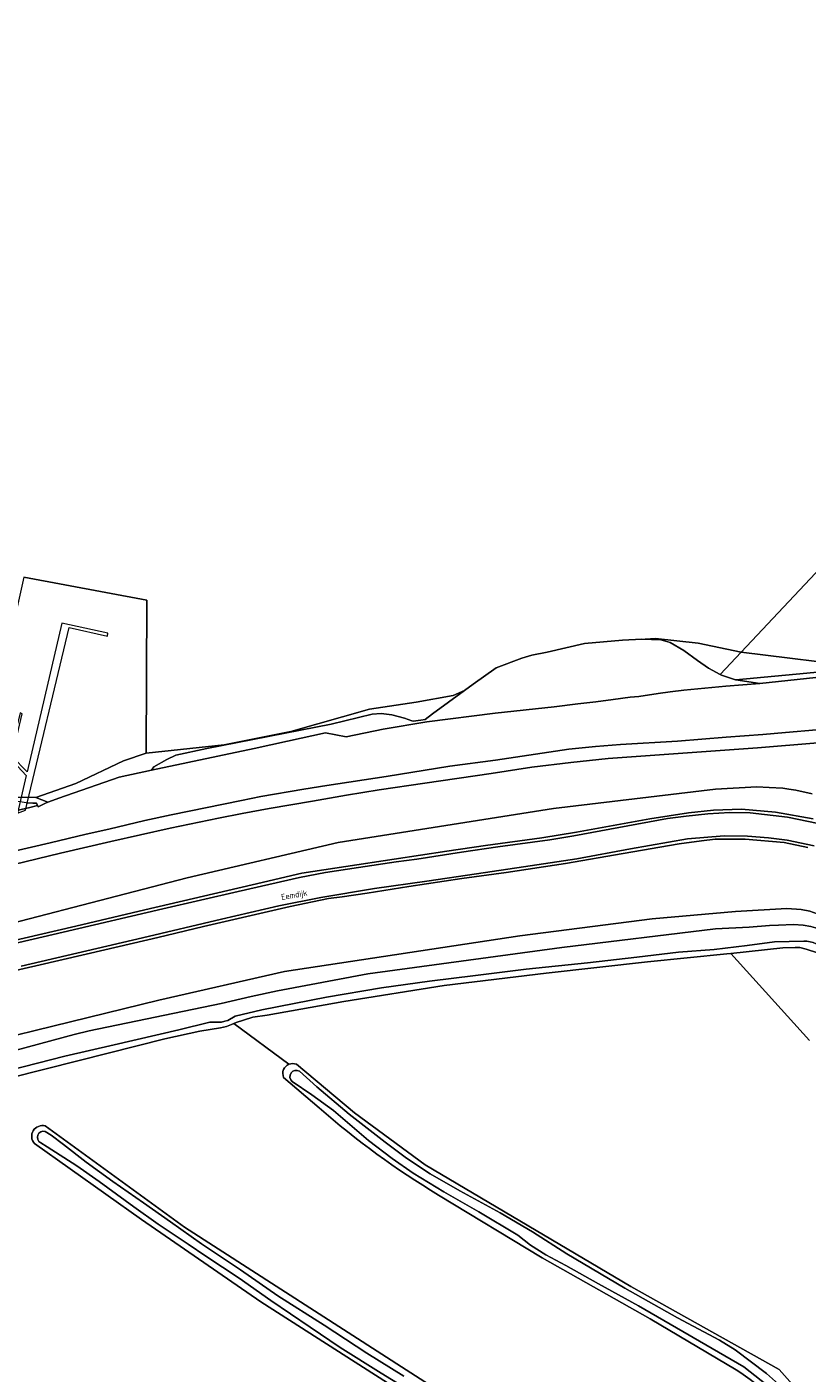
# Model space of a CAD drawing. Header units: metres. Extents: x 149984 to 156489, y 469398 to 478068.
# Tile 843 of 854: x 152581 to 152697, y 475575 to 475775. Entities that reach past the tile are written whole.
import ezdxf
from ezdxf.enums import TextEntityAlignment as Align

# ---------------------------------------------------------------- set-up
doc = ezdxf.new("R2010")
doc.units = ezdxf.units.M
doc.header["$LTSCALE"] = 0.75
for name, color, linetype, lineweight in [('B-WE-GR-GRAS-GV', 252, 'Continuous', 13), ('B-WE-KW-KUNSTWERK_STEIGER-GV', 6, 'Continuous', 18), ('B-WE-OG-TERREIN_BEGROEID-GV', 252, 'Continuous', 18), ('B-WE-OG-TERREIN_ERF-GV', 252, 'Continuous', 18), ('B-WE-OG-TERREIN_OEVER-GV', 252, 'Continuous', 18), ('B-WE-OG-TOPOGRAFIE-T18', 7, 'Continuous', 18), ('B-WE-OG-WATER-GV', 252, 'Continuous', 18), ('B-WE-OG-WATER_SLOOT-GV', 252, 'Continuous', 18), ('B-WE-OG-WEG-GV', 252, 'Continuous', 18), ('B-WE-VH-GESLOTENVERHARDING_ASFALT-GV', 252, 'Continuous', 18), ('B-WE-VH-GESLOTENVERHARDING_BETON-GV', 252, 'Continuous', 18), ('B-WE-VH-HALFVERHARDING-GV', 252, 'Continuous', 18)]:
    doc.layers.add(name, color=color, linetype=linetype, lineweight=lineweight)
doc.styles.add('NLCS-ISO-M500-T18', font='NLCS-ISO.ttf', dxfattribs={"height": 0.9})

msp = doc.modelspace()

# ---------------------------------------------------------------- linework, layer by layer
at = {"layer": 'B-WE-GR-GRAS-GV', "flags": 128}
msp.add_lwpolyline([(152689.649, 475677.129), (152699.37, 475678.198), (152699.236, 475678.941), (152686.088, 475677.66)], close=True, dxfattribs=at)
for points in [[(152698.268, 475668.296), (152689.279, 475667.559), (152676.111, 475666.623), (152667.098, 475666.002), (152661.538, 475665.37), (152655.756, 475664.668), (152649.693, 475663.743), (152639.826, 475662.327), (152633.037, 475661.32), (152628.168, 475660.513), (152623.135, 475659.611), (152616.686, 475658.535), (152612.683, 475657.785), (152609.16, 475657.083), (152601.949, 475655.597), (152593.148, 475653.654), (152585.668, 475651.886), (152578.704, 475650.212)], [(152566.626, 475638.417), (152604.462, 475648.206), (152626.951, 475653.498), (152658.966, 475658.525), (152683.043, 475661.435), (152689.191, 475661.77), (152691.007, 475661.676), (152693.03, 475661.57), (152693.93, 475661.43), (152694.98, 475661.25), (152697.39, 475660.74)], [(152711.003, 475625.678), (152708.678, 475627.329), (152706.682, 475628.96), (152705.084, 475630.797), (152703.902, 475632.081), (152702.853, 475633.056), (152701.896, 475633.992), (152700.531, 475635.21), (152699.268, 475636.215), (152698.218, 475637.094), (152696.544, 475637.623), (152695.576, 475637.866), (152694.862, 475637.889), (152693.033, 475637.814), (152685.334, 475636.986), (152697.019, 475624.015)], [(152697.019, 475624.015), (152685.334, 475636.986), (152684.739, 475636.922), (152672.917, 475635.759), (152657.84, 475634.059), (152642.677, 475632.213), (152627.778, 475629.829), (152616.377, 475627.785), (152614.246, 475627.496), (152612.885, 475627.045), (152611.774, 475626.692), (152611.448, 475626.559), (152619.621, 475620.511)], [(152619.621, 475620.511), (152611.448, 475626.559), (152611.075, 475626.409), (152610.325, 475626.098), (152609.438, 475625.939), (152606.386, 475625.429), (152601.147, 475624.272), (152588.432, 475621.061), (152578.016, 475618.447), (152576.017, 475618.183), (152574.62, 475617.698), (152574.61, 475617.688), (152574.057, 475617.117), (152573.522, 475616.737), (152572.864, 475616.501), (152571.618, 475616.35), (152570.846, 475616.356), (152569.559, 475616.343), (152555.337, 475612.617), (152535.85, 475607.398), (152525.018, 475604.185), (152517.262, 475601.78), (152511.263, 475599.787)], [(152620.743, 475620.494), (152629.373, 475613.294), (152639.862, 475605.531), (152670.462, 475587.457), (152692.487, 475575.085), (152711.202, 475554.108), (152872.673, 475356.492), (152873.802, 475355.247), (152881.428, 475345.169)], [(152624.1, 475614.014), (152618.834, 475618.557)], [(152583.372, 475611.327), (152604.073, 475596.301), (152642.739, 475571.37), (152668.798, 475554.437), (152676.513, 475548.321), (152685.168, 475541.266), (152735.123, 475481.056), (152818.928, 475379.344), (152861.469, 475318.584), (152860.622, 475316.326), (152858.458, 475315.762), (152816.733, 475376.355), (152815.087, 475378.532), (152812.165, 475382.062), (152809.785, 475385.184)], [(152809.785, 475385.184), (152770.872, 475432.606), (152692.671, 475528.32), (152687.257, 475534.311), (152679.808, 475541.777), (152675.905, 475545.298), (152670.432, 475549.574), (152658.538, 475557.495), (152647.065, 475564.969), (152629.459, 475576.179), (152615.443, 475585.148), (152597.69, 475597.441), (152581.78, 475608.724)], [(152686.13, 475575.079), (152673.342, 475582.636), (152657.283, 475591.715), (152641.843, 475601.059)]]:
    msp.add_lwpolyline(points, dxfattribs=at)
at = {"layer": 'B-WE-GR-GRAS-GV'}
for points in [[(152618.834, 475618.557, -0.4274471), (152619.621, 475620.511)], [(152619.621, 475620.511, -0.2004662), (152620.743, 475620.494)], [(152641.843, 475601.059, -0.0437634), (152624.1, 475614.014)], [(152581.78, 475608.724, -0.7519037), (152583.372, 475611.327)], [(152696.32, 475566.396, 0.0552629), (152686.13, 475575.079)]]:
    msp.add_lwpolyline(points, format="xyb", dxfattribs=at)
at = {"layer": 'B-WE-KW-KUNSTWERK_STEIGER-GV', "flags": 128}
msp.add_lwpolyline([(152579.243, 475657.87), (152580.446, 475658.312), (152586.936, 475685.459), (152592.622, 475684.186), (152592.699, 475684.602), (152585.867, 475686.105), (152580.674, 475663.972), (152578.453, 475666.3), (152579.971, 475672.618), (152579.654, 475672.769), (152578.014, 475666.181), (152580.553, 475663.455)], close=True, dxfattribs=at)
at = {"layer": 'B-WE-OG-TERREIN_BEGROEID-GV', "flags": 128}
for points in [[(152699.37, 475678.198), (152689.649, 475677.129), (152684.58, 475676.72), (152678.31, 475676.14), (152676.3, 475675.87), (152674.53, 475675.64), (152671.64, 475675.18), (152670.36, 475675.1), (152667.85, 475674.74), (152665.26, 475674.4), (152662.55, 475674.09), (152659.05, 475673.65), (152650.3, 475672.71), (152640.13, 475671.44), (152633.63, 475670.35), (152628.138, 475669.217), (152625.061, 475669.819), (152619.39, 475668.568), (152614.466, 475667.481), (152599.184, 475664.227), (152594.373, 475663.202), (152585.39, 475660.059), (152585.032, 475659.933), (152583.782, 475659.496), (152583.307, 475659.274), (152582.316, 475658.809), (152582.235, 475658.984), (152581.11, 475658.68), (152578.294, 475658.05)], [(152577.946, 475651.99), (152584.126, 475653.43), (152589.452, 475654.741), (152592.823, 475655.478), (152598.172, 475656.742), (152602.105, 475657.585), (152612.58, 475659.739), (152615.448, 475660.324), (152621.839, 475661.412), (152625.268, 475661.974), (152634.094, 475663.309), (152643.539, 475664.819), (152650.352, 475665.755), (152657.281, 475666.762), (152661.237, 475667.359), (152665.193, 475667.745), (152668.915, 475668.049), (152677.366, 475668.564), (152684.647, 475669.173), (152690.078, 475669.559), (152693.46, 475669.84), (152698.072, 475670.25)]]:
    msp.add_lwpolyline(points, dxfattribs=at)
at = {"layer": 'B-WE-OG-TERREIN_ERF-GV', "flags": 128}
msp.add_lwpolyline([(152573.271, 475660.94), (152572.207, 475661.317), (152565.698, 475663.081), (152564.221, 475663.076), (152578.294, 475658.05), (152581.11, 475658.68), (152582.235, 475658.984), (152582.08, 475659.319), (152581.543, 475659.343), (152580.565, 475659.385), (152579.96, 475659.467), (152575.861, 475660.022)], close=True, dxfattribs=at)
at = {"layer": 'B-WE-OG-TERREIN_OEVER-GV', "flags": 128}
for points in [[(152599.54, 475664.73), (152599.184, 475664.227), (152614.466, 475667.481), (152619.39, 475668.568), (152625.061, 475669.819), (152628.138, 475669.217), (152633.63, 475670.35), (152640.13, 475671.44), (152650.3, 475672.71), (152659.05, 475673.65), (152662.55, 475674.09), (152665.26, 475674.4), (152667.85, 475674.74), (152670.36, 475675.1), (152671.64, 475675.18), (152674.53, 475675.64), (152676.3, 475675.87), (152678.31, 475676.14), (152684.58, 475676.72), (152689.649, 475677.129), (152686.088, 475677.66), (152686.02, 475677.67), (152683.92, 475678.36), (152683.744, 475678.458), (152682.02, 475679.42), (152680.36, 475680.57), (152678.35, 475682.04), (152676.3, 475683.24), (152674.91, 475683.62), (152672.07, 475683.73), (152669.2, 475683.56), (152666.38, 475683.35), (152663.55, 475683.08), (152657.99, 475681.78), (152655.75, 475681.37), (152654.23, 475680.92), (152650.41, 475679.48), (152647.02, 475677.05), (152645.702, 475676.094), (152640.94, 475672.64), (152639.89, 475671.78), (152639.234, 475671.69), (152638.07, 475671.53), (152637.898, 475671.591), (152636.8, 475671.98), (152634.9, 475672.49), (152633.31, 475672.68), (152631.97, 475672.57), (152625.9, 475671.07), (152607.4, 475667.46), (152602.82, 475666.47), (152601.48, 475665.84)], [(152683.744, 475678.458), (152686.865, 475681.776), (152680.466, 475683.138), (152674.099, 475683.837), (152672.6, 475683.71), (152674.91, 475683.62), (152676.3, 475683.24), (152678.35, 475682.04), (152680.36, 475680.57), (152682.02, 475679.42)], [(152686.088, 475677.66), (152699.236, 475678.941), (152705.341, 475679.536), (152686.865, 475681.776), (152683.744, 475678.458), (152683.92, 475678.36), (152686.02, 475677.67)], [(152645.702, 475676.094), (152644.02, 475675.353), (152638.514, 475674.379), (152631.61, 475673.291), (152619.9, 475669.996), (152609.996, 475668.008), (152598.373, 475666.781), (152595.012, 475665.649), (152587.953, 475662.269), (152581.964, 475660.174), (152583.782, 475659.496), (152585.032, 475659.933), (152585.39, 475660.059), (152594.373, 475663.202), (152599.184, 475664.227), (152599.54, 475664.73), (152601.48, 475665.84), (152602.82, 475666.47), (152607.4, 475667.46), (152625.9, 475671.07), (152631.97, 475672.57), (152633.31, 475672.68), (152634.9, 475672.49), (152636.8, 475671.98), (152637.898, 475671.591), (152638.07, 475671.53), (152639.234, 475671.69), (152639.89, 475671.78), (152640.94, 475672.64)]]:
    msp.add_lwpolyline(points, close=True, dxfattribs=at)
for points in [[(152580.565, 475659.385), (152581.543, 475659.343), (152582.08, 475659.319), (152582.235, 475658.984), (152582.316, 475658.809), (152583.307, 475659.274), (152583.782, 475659.496), (152581.964, 475660.174), (152578.715, 475660.226)], [(152700.754, 475641.77), (152699.603, 475642.326), (152698.174, 475642.881), (152697.083, 475643.268), (152695.771, 475643.501), (152693.633, 475643.67), (152685.992, 475643.204), (152673.634, 475642.154), (152653.949, 475639.614), (152618.945, 475634.296), (152600.252, 475630.05), (152560.644, 475620.326), (152509.963, 475605.682)], [(152532.773, 475610.127), (152587.678, 475624.941), (152589.893, 475625.458), (152609.528, 475629.535), (152614.013, 475630.566), (152617.942, 475631.4), (152631.357, 475633.94), (152660.196, 475637.884), (152683.031, 475640.636), (152688.044, 475640.912), (152691.06, 475641.15), (152692.409, 475641.189), (152694.632, 475641.309), (152696.06, 475641.189), (152697.211, 475640.991), (152698.243, 475640.713), (152699.315, 475640.356), (152700.228, 475639.88), (152700.982, 475639.404), (152708.84, 475633.569), (152734.835, 475613.765), (152763.887, 475591.699), (152780.436, 475578.84), (152825.244, 475543.637)], [(152578.016, 475618.447), (152588.432, 475621.061), (152601.147, 475624.272), (152606.386, 475625.429), (152609.438, 475625.939), (152610.325, 475626.098), (152611.075, 475626.409), (152611.448, 475626.559), (152611.774, 475626.692), (152612.885, 475627.045), (152614.246, 475627.496), (152616.377, 475627.785), (152627.778, 475629.829), (152642.677, 475632.213), (152657.84, 475634.059), (152672.917, 475635.759), (152684.739, 475636.922), (152685.334, 475636.986), (152693.033, 475637.814), (152694.862, 475637.889), (152695.576, 475637.866), (152696.544, 475637.623), (152698.218, 475637.094)], [(152696.164, 475638.83), (152691.826, 475638.697), (152687.76, 475638.153), (152682.833, 475637.591), (152677.55, 475637.19), (152671.352, 475636.43), (152664.028, 475635.581), (152654.888, 475634.66), (152647.336, 475633.692), (152640.506, 475632.84), (152633.364, 475631.878), (152625.219, 475630.475), (152615.588, 475628.606), (152611.646, 475627.654), (152610.51, 475627.015), (152610.106, 475626.901), (152609.611, 475626.783), (152608.979, 475626.753), (152608.637, 475626.776), (152607.878, 475626.751), (152603.257, 475625.641), (152593.652, 475623.378), (152586.3, 475621.694), (152578.171, 475619.649)], [(152881.428, 475345.169), (152873.802, 475355.247), (152872.673, 475356.492), (152711.202, 475554.108), (152692.487, 475575.085), (152670.462, 475587.457), (152639.862, 475605.531), (152629.373, 475613.294), (152620.743, 475620.494)], [(152621.198, 475619.453), (152623.747, 475617.16), (152628.566, 475613.064), (152633.915, 475608.898), (152637.075, 475606.556), (152640.62, 475604.186), (152645.012, 475601.658), (152651.049, 475598.412), (152655.829, 475595.597), (152660.926, 475592.294), (152669.56, 475587.188), (152677.394, 475582.788), (152683.644, 475579.478), (152685.942, 475578.011), (152690.604, 475574.505), (152694.173, 475571.317), (152696.795, 475568.557), (152704.209, 475559.622), (152712.234, 475550.077), (152720.309, 475540.409), (152729.367, 475529.371), (152733.111, 475524.947)], [(152618.834, 475618.557), (152624.1, 475614.014)], [(152692.412, 475571.464), (152687.237, 475575.51), (152671.612, 475584.594), (152665.665, 475587.825), (152660.771, 475590.596), (152657.831, 475592.181), (152655.519, 475593.578), (152653.674, 475595.091), (152647.842, 475598.579), (152642.635, 475601.51), (152638.068, 475604.297), (152634.982, 475606.494), (152631.44, 475609.185), (152626.244, 475613.614), (152623.034, 475615.938), (152620.122, 475617.931)], [(152809.785, 475385.184), (152812.165, 475382.062), (152815.087, 475378.532), (152816.733, 475376.355), (152858.458, 475315.762), (152860.622, 475316.326), (152861.469, 475318.584), (152818.928, 475379.344), (152735.123, 475481.056), (152685.168, 475541.266), (152676.513, 475548.321), (152668.798, 475554.437), (152642.739, 475571.37), (152604.073, 475596.301), (152583.372, 475611.327)], [(152583.376, 475610.505), (152584.251, 475609.975), (152586.123, 475608.571), (152589.493, 475605.959), (152593.423, 475603.091), (152598.015, 475599.911), (152601.999, 475597.091), (152606.613, 475593.812), (152612.419, 475589.953), (152617.99, 475586.05), (152624.858, 475581.719), (152631.198, 475577.515), (152636.693, 475574.11)], [(152581.78, 475608.724), (152597.69, 475597.441), (152615.443, 475585.148), (152629.459, 475576.179), (152647.065, 475564.969), (152658.538, 475557.495), (152670.432, 475549.574), (152675.905, 475545.298), (152679.808, 475541.777), (152687.257, 475534.311), (152692.671, 475528.32), (152770.872, 475432.606), (152809.785, 475385.184)], [(152638.855, 475571.186), (152633.347, 475574.585), (152627.253, 475578.402), (152622.754, 475581.423), (152616.935, 475585.377), (152612.196, 475588.68), (152607.285, 475591.974), (152604.651, 475593.74), (152600.172, 475596.738), (152596.532, 475599.276), (152591.396, 475603.081), (152588.096, 475605.418), (152583.694, 475608.237), (152582.724, 475608.837)], [(152641.843, 475601.059), (152657.283, 475591.715), (152673.342, 475582.636), (152686.13, 475575.079)]]:
    msp.add_lwpolyline(points, dxfattribs=at)
at = {"layer": 'B-WE-OG-TERREIN_OEVER-GV'}
for points in [[(152699.623, 475637.426, 0.1781836), (152696.164, 475638.83)], [(152619.621, 475620.511, 0.4274471), (152618.834, 475618.557)], [(152620.743, 475620.494, 0.2004662), (152619.621, 475620.511)], [(152620.122, 475617.931, -0.9630793), (152621.198, 475619.453)], [(152624.1, 475614.014, 0.0437634), (152641.843, 475601.059)], [(152583.372, 475611.327, 0.7519037), (152581.78, 475608.724)], [(152582.724, 475608.837, -0.9321762), (152583.376, 475610.505)], [(152686.13, 475575.079, -0.0552629), (152696.32, 475566.396)]]:
    msp.add_lwpolyline(points, format="xyb", dxfattribs=at)
at = {"layer": 'B-WE-OG-WATER-GV', "flags": 128}
for points in [[(152580.22, 475692.931), (152598.508, 475689.526), (152598.373, 475666.781), (152609.996, 475668.008), (152619.9, 475669.996), (152631.61, 475673.291), (152638.514, 475674.379), (152644.02, 475675.353), (152645.702, 475676.094), (152647.02, 475677.05), (152650.41, 475679.48), (152654.23, 475680.92), (152655.75, 475681.37), (152657.99, 475681.78), (152663.55, 475683.08), (152666.38, 475683.35), (152669.2, 475683.56), (152672.07, 475683.73), (152674.91, 475683.62), (152672.6, 475683.71), (152674.099, 475683.837), (152680.466, 475683.138), (152686.865, 475681.776), (152774.321, 475774.781)], [(152700.982, 475639.404), (152700.228, 475639.88), (152699.315, 475640.356), (152698.243, 475640.713), (152697.211, 475640.991), (152696.06, 475641.189), (152694.632, 475641.309), (152692.409, 475641.189), (152691.06, 475641.15), (152688.044, 475640.912), (152683.031, 475640.636), (152660.196, 475637.884), (152631.357, 475633.94), (152617.942, 475631.4), (152614.013, 475630.566), (152609.528, 475629.535), (152589.893, 475625.458), (152587.678, 475624.941), (152532.773, 475610.127)], [(152578.171, 475619.649), (152586.3, 475621.694), (152593.652, 475623.378), (152603.257, 475625.641), (152607.878, 475626.751), (152608.637, 475626.776), (152608.979, 475626.753), (152609.611, 475626.783), (152610.106, 475626.901), (152610.51, 475627.015), (152611.646, 475627.654), (152615.588, 475628.606), (152625.219, 475630.475), (152633.364, 475631.878), (152640.506, 475632.84), (152647.336, 475633.692), (152654.888, 475634.66), (152664.028, 475635.581), (152671.352, 475636.43), (152677.55, 475637.19), (152682.833, 475637.591), (152687.76, 475638.153), (152691.826, 475638.697), (152696.164, 475638.83)]]:
    msp.add_lwpolyline(points, dxfattribs=at)
for points in [[(152686.865, 475681.776), (152705.341, 475679.536), (152710.893, 475679.53), (152725.888, 475681.276), (152727.251, 475681.435), (152729.302, 475681.674), (152734.093, 475682.481), (152762.621, 475689.131), (152766.868, 475690.213), (152771.702, 475691.445), (152788.773, 475693.751), (152808.987, 475695.2), (152810.786, 475695.262), (152821.337, 475695.622), (152822.468, 475695.545), (152822.657, 475695.556), (152824.143, 475695.642), (152825.48, 475695.72), (152827.075, 475695.797), (152829.556, 475696.683), (152847.12, 475697.419), (152856.888, 475698.028), (152857.445, 475698.221), (152774.321, 475774.781)], [(152598.373, 475666.781), (152598.508, 475689.526), (152580.22, 475692.931), (152573.212, 475661.688), (152578.715, 475660.226), (152581.964, 475660.174), (152587.953, 475662.269), (152595.012, 475665.649)]]:
    msp.add_lwpolyline(points, close=True, dxfattribs=at)
at = {"layer": 'B-WE-OG-WATER-GV'}
msp.add_lwpolyline([(152696.164, 475638.83, -0.1781836), (152699.623, 475637.426)], format="xyb", dxfattribs=at)
at = {"layer": 'B-WE-OG-WATER_SLOOT-GV'}
for points in [[(152621.198, 475619.453, 0.9630793), (152620.122, 475617.931)], [(152583.376, 475610.505, 0.9321762), (152582.724, 475608.837)]]:
    msp.add_lwpolyline(points, format="xyb", dxfattribs=at)
at = {"layer": 'B-WE-OG-WATER_SLOOT-GV', "flags": 128}
for points in [[(152690.604, 475574.505), (152685.942, 475578.011), (152683.644, 475579.478), (152677.394, 475582.788), (152669.56, 475587.188), (152660.926, 475592.294), (152655.829, 475595.597), (152651.049, 475598.412), (152645.012, 475601.658), (152640.62, 475604.186), (152637.075, 475606.556), (152633.915, 475608.898), (152628.566, 475613.064), (152623.747, 475617.16), (152621.198, 475619.453)], [(152620.122, 475617.931), (152623.034, 475615.938), (152626.244, 475613.614), (152631.44, 475609.185), (152634.982, 475606.494), (152638.068, 475604.297), (152642.635, 475601.51), (152647.842, 475598.579), (152653.674, 475595.091), (152655.519, 475593.578), (152657.831, 475592.181), (152660.771, 475590.596), (152665.665, 475587.825), (152671.612, 475584.594), (152687.237, 475575.51), (152692.412, 475571.464)], [(152636.693, 475574.11), (152631.198, 475577.515), (152624.858, 475581.719), (152617.99, 475586.05), (152612.419, 475589.953), (152606.613, 475593.812), (152601.999, 475597.091), (152598.015, 475599.911), (152593.423, 475603.091), (152589.493, 475605.959), (152586.123, 475608.571), (152584.251, 475609.975), (152583.376, 475610.505)], [(152582.724, 475608.837), (152583.694, 475608.237), (152588.096, 475605.418), (152591.396, 475603.081), (152596.532, 475599.276), (152600.172, 475596.738), (152604.651, 475593.74), (152607.285, 475591.974), (152612.196, 475588.68), (152616.935, 475585.377), (152622.754, 475581.423), (152627.253, 475578.402), (152633.347, 475574.585), (152638.855, 475571.186)]]:
    msp.add_lwpolyline(points, dxfattribs=at)
at = {"layer": 'B-WE-OG-WEG-GV', "flags": 128}
for points in [[(152697.39, 475660.74), (152694.98, 475661.25), (152693.93, 475661.43), (152693.03, 475661.57), (152691.007, 475661.676), (152689.191, 475661.77), (152683.043, 475661.435), (152658.966, 475658.525), (152626.951, 475653.498), (152604.462, 475648.206), (152566.626, 475638.417)], [(152577.482, 475638.623), (152587.911, 475641.046), (152598.2, 475643.457), (152614.165, 475647.173), (152621.531, 475648.907), (152628.088, 475649.901), (152635.263, 475651.024), (152643.082, 475652.195), (152648.864, 475653.026), (152657.233, 475654.185), (152662.383, 475655.039), (152673.268, 475657.005), (152679.015, 475657.918), (152682.749, 475658.305), (152686.928, 475658.433), (152691.961, 475657.989), (152697.544, 475657.029)], [(152696.766, 475652.745), (152693.231, 475653.482), (152687.437, 475653.997), (152682.989, 475653.974), (152680.952, 475653.751), (152677.64, 475653.307), (152669.295, 475651.855), (152660.75, 475650.369), (152651.925, 475649.023), (152645.311, 475648.11), (152637.469, 475646.951), (152631.266, 475645.968), (152627.532, 475645.429), (152625.519, 475645.148), (152619.783, 475643.99), (152614.633, 475642.796), (152606.92, 475641.005), (152600.108, 475639.378), (152592.242, 475637.517), (152582.633, 475635.305), (152568.973, 475632.156)], [(152509.963, 475605.682), (152560.644, 475620.326), (152600.252, 475630.05), (152618.945, 475634.296), (152653.949, 475639.614), (152673.634, 475642.154), (152685.992, 475643.204), (152693.633, 475643.67), (152695.771, 475643.501), (152697.083, 475643.268), (152698.174, 475642.881), (152699.603, 475642.326), (152700.754, 475641.77), (152701.984, 475640.976), (152706.826, 475637.643), (152706.838, 475637.634), (152708.437, 475639.378), (152713.503, 475644.903)]]:
    msp.add_lwpolyline(points, dxfattribs=at)
at = {"layer": 'B-WE-VH-GESLOTENVERHARDING_ASFALT-GV', "flags": 128}
for points in [[(152698.321, 475656.327), (152693.756, 475657.275), (152688.208, 475657.884), (152685.176, 475657.942), (152681.923, 475657.767), (152678.669, 475657.38), (152675.883, 475657.064), (152668.661, 475655.718), (152661.954, 475654.466), (152658.419, 475653.904), (152650.694, 475652.839), (152645.298, 475652.031), (152638.638, 475651.025), (152635.548, 475650.592), (152629.953, 475649.749), (152625.073, 475649), (152621.187, 475648.286), (152612.045, 475646.202), (152600.89, 475643.616), (152586.037, 475640.163), (152576.416, 475637.904)], [(152579.81, 475635.115), (152597.859, 475639.294), (152609.587, 475642.068), (152618.096, 475644.046), (152624.37, 475645.322), (152632.353, 475646.621), (152640.101, 475647.745), (152647.522, 475648.821), (152654.487, 475649.863), (152662.434, 475651.034), (152670.382, 475652.543), (152678.887, 475654.015), (152684.334, 475654.475), (152687.798, 475654.451), (152690.9, 475654.182), (152693.697, 475653.854), (152697.689, 475652.965)]]:
    msp.add_lwpolyline(points, dxfattribs=at)
at = {"layer": 'B-WE-VH-GESLOTENVERHARDING_BETON-GV', "flags": 128}
for points in [[(152698.072, 475670.25), (152693.46, 475669.84), (152690.078, 475669.559), (152684.647, 475669.173), (152677.366, 475668.564), (152668.915, 475668.049), (152665.193, 475667.745), (152661.237, 475667.359), (152657.281, 475666.762), (152650.352, 475665.755), (152643.539, 475664.819), (152634.094, 475663.309), (152625.268, 475661.974), (152621.839, 475661.412), (152615.448, 475660.324), (152612.58, 475659.739), (152602.105, 475657.585), (152598.172, 475656.742), (152592.823, 475655.478), (152589.452, 475654.741), (152584.126, 475653.43), (152577.946, 475651.99)], [(152578.704, 475650.212), (152585.668, 475651.886), (152593.148, 475653.654), (152601.949, 475655.597), (152609.16, 475657.083), (152612.683, 475657.785), (152616.686, 475658.535), (152623.135, 475659.611), (152628.168, 475660.513), (152633.037, 475661.32), (152639.826, 475662.327), (152649.693, 475663.743), (152655.756, 475664.668), (152661.538, 475665.37), (152667.098, 475666.002), (152676.111, 475666.623), (152689.279, 475667.559), (152698.268, 475668.296)]]:
    msp.add_lwpolyline(points, dxfattribs=at)
at = {"layer": 'B-WE-VH-HALFVERHARDING-GV', "flags": 128}
for points in [[(152576.416, 475637.904), (152586.037, 475640.163), (152600.89, 475643.616), (152612.045, 475646.202), (152621.187, 475648.286), (152625.073, 475649), (152629.953, 475649.749), (152635.548, 475650.592), (152638.638, 475651.025), (152645.298, 475652.031), (152650.694, 475652.839), (152658.419, 475653.904), (152661.954, 475654.466), (152668.661, 475655.718), (152675.883, 475657.064), (152678.669, 475657.38), (152681.923, 475657.767), (152685.176, 475657.942), (152688.208, 475657.884), (152693.756, 475657.275), (152698.321, 475656.327)], [(152697.544, 475657.029), (152691.961, 475657.989), (152686.928, 475658.433), (152682.749, 475658.305), (152679.015, 475657.918), (152673.268, 475657.005), (152662.383, 475655.039), (152657.233, 475654.185), (152648.864, 475653.026), (152643.082, 475652.195), (152635.263, 475651.024), (152628.088, 475649.901), (152621.531, 475648.907), (152614.165, 475647.173), (152598.2, 475643.457), (152587.911, 475641.046), (152577.482, 475638.623)], [(152568.973, 475632.156), (152582.633, 475635.305), (152592.242, 475637.517), (152600.108, 475639.378), (152606.92, 475641.005), (152614.633, 475642.796), (152619.783, 475643.99), (152625.519, 475645.148), (152627.532, 475645.429), (152631.266, 475645.968), (152637.469, 475646.951), (152645.311, 475648.11), (152651.925, 475649.023), (152660.75, 475650.369), (152669.295, 475651.855), (152677.64, 475653.307), (152680.952, 475653.751), (152682.989, 475653.974), (152687.437, 475653.997), (152693.231, 475653.482), (152696.766, 475652.745)], [(152697.689, 475652.965), (152693.697, 475653.854), (152690.9, 475654.182), (152687.798, 475654.451), (152684.334, 475654.475), (152678.887, 475654.015), (152670.382, 475652.543), (152662.434, 475651.034), (152654.487, 475649.863), (152647.522, 475648.821), (152640.101, 475647.745), (152632.353, 475646.621), (152624.37, 475645.322), (152618.096, 475644.046), (152609.587, 475642.068), (152597.859, 475639.294), (152579.81, 475635.115)]]:
    msp.add_lwpolyline(points, dxfattribs=at)

# ---------------------------------------------------------------- texts
at = {"layer": 'B-WE-OG-TOPOGRAFIE-T18', "style": 'NLCS-ISO-M500-T18'}
msp.add_text('Eemdijk', height=0.9, rotation=10.2, dxfattribs=at).set_placement((152620.428, 475645.558), align=Align.MIDDLE)

doc.saveas('drawing.dxf')
